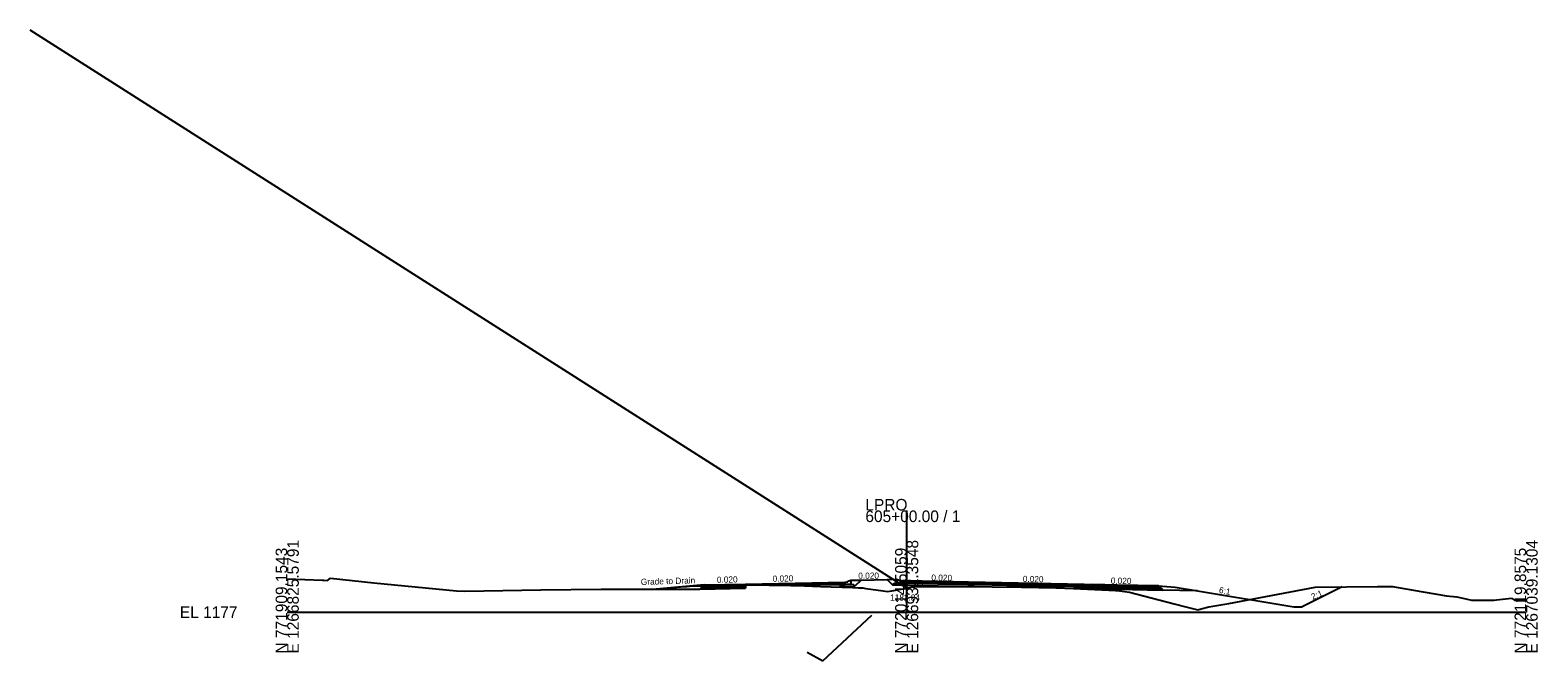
# Model space of a CAD drawing. Extents: x -3833 to 1267678, y -522 to 773248.
# Drawn here: x 937.8 to 1302.8, y 5988.2 to 6140.9 of the extents above; entities that cross this region are included whole.
import ezdxf

# ---------------------------------------------------------------- set-up
doc = ezdxf.new("R2010")
doc.units = 0
for name, color, linetype in [('Exist Cross Section Cell', 7, 'Continuous'), ('Exist XS Center Line Elevation Label', 7, 'Continuous'), ('Exist XS Ground Line', 7, 'Continuous'), ('Prop CMT DNC', 7, 'Continuous'), ('Prop CMT Pvmt Course 1', 7, 'Continuous'), ('Prop CMT Pvmt Course 2', 7, 'Continuous'), ('Prop CMT Pvmt Course 3', 7, 'Continuous'), ('Prop CMT Pvmt Course 4', 7, 'Continuous'), ('Prop CMT Shld Paved Course 1', 7, 'Continuous'), ('Prop CMT Shld Paved Course 2', 7, 'Continuous'), ('Prop CMT Shld Paved Course 4', 7, 'Continuous'), ('Prop CMT Slope Grass', 7, 'Continuous'), ('Prop CMT Subgrade Earthwork', 7, 'Continuous'), ('Prop Conc Curb and Gutter', 7, 'Continuous'), ('Prop Conc Island Cover', 7, 'Continuous'), ('Prop Corridor Mesh Bottom', 7, 'Continuous'), ('Prop XS Ditch Slope Text', 7, 'Continuous'), ('Prop XS Finish Grade', 7, 'Continuous'), ('Prop XS SE Text', 7, 'Continuous'), ('Scratch_Level_1', 7, 'Continuous'), ('Scratch_Level_5', 7, 'Continuous')]:
    doc.layers.add(name, color=color, linetype=linetype)

msp = doc.modelspace()

# ---------------------------------------------------------------- linework, layer by layer
at = {"layer": 'Exist Cross Section Cell'}
for p, q in [((1150, 6000), (1150, 6024.62)), ((1000, 6000), (1150, 6000)), ((1150, 6000), (1300, 6000))]:
    msp.add_line(p, q, dxfattribs=at)
at = {"layer": 'Exist XS Ground Line'}
for p, q in [((1000, 6008.07), (1008.52, 6007.74)), ((1008.52, 6007.74), (1008.83, 6007.74)), ((1008.83, 6007.74), (1009.72, 6007.71)), ((1009.72, 6007.71), (1010.49, 6008.21)), ((1010.49, 6008.21), (1020.97, 6007.1)), ((1020.97, 6007.1), (1040.96, 6005.14)), ((1089.32, 6005.57), (1093.51, 6005.95)), ((1093.51, 6005.95), (1096.06, 6006.23)), ((1096.06, 6006.23), (1096.73, 6006.25)), ((1096.73, 6006.25), (1097.52, 6006.27)), ((1097.52, 6006.27), (1104.16, 6006.44)), ((1104.16, 6006.44), (1112.02, 6006.63)), ((1112.02, 6006.63), (1116.69, 6006.55)), ((1116.69, 6006.55), (1123.29, 6006.43)), ((1123.29, 6006.43), (1129.15, 6006.25)), ((1129.15, 6006.25), (1136.94, 6006.01)), ((1136.94, 6006.01), (1138.3, 6005.93)), ((1138.3, 6005.93), (1139.37, 6005.87)), ((1139.37, 6005.87), (1139.72, 6005.81)), ((1139.72, 6005.81), (1140.12, 6005.75)), ((1140.12, 6005.75), (1144.29, 6005.16)), ((1146.42, 6005.2), (1150, 6005.84)), ((1150, 6005.84), (1151.09, 6006.04)), ((1151.09, 6006.04), (1152, 6006.17)), ((1152, 6006.17), (1152.86, 6006.18)), ((1152.86, 6006.18), (1154.44, 6006.19)), ((1154.44, 6006.19), (1158.91, 6006.2)), ((1158.91, 6006.2), (1166.32, 6006.18)), ((1166.32, 6006.18), (1170.67, 6006.12)), ((1170.67, 6006.12), (1177.78, 6006.04)), ((1177.78, 6006.04), (1186.1, 6005.86)), ((1186.1, 6005.86), (1190.37, 6005.76)), ((1190.37, 6005.76), (1198.97, 6005.37)), ((1228, 6002.13), (1248.95, 6006.03)), ((1248.95, 6006.03), (1264.04, 6006.26)), ((1264.04, 6006.26), (1267.64, 6006.23)), ((1267.64, 6006.23), (1272.7, 6005.33)), ((1040.96, 6005.14), (1043.04, 6005.11)), ((1043.04, 6005.11), (1061.44, 6005.41)), ((1061.44, 6005.41), (1076.02, 6005.61)), ((1076.02, 6005.61), (1083.78, 6005.55)), ((1083.78, 6005.55), (1089.32, 6005.57)), ((1144.29, 6005.16), (1145.33, 6005.03)), ((1145.33, 6005.03), (1146.42, 6005.2)), ((1198.97, 6005.37), (1199.52, 6005.34)), ((1199.52, 6005.34), (1201.54, 6005.2)), ((1201.54, 6005.2), (1203.93, 6004.88)), ((1203.93, 6004.88), (1214.78, 6002)), ((1223.16, 6001.27), (1228, 6002.13)), ((1272.7, 6005.33), (1280.75, 6003.94)), ((1280.75, 6003.94), (1283.19, 6003.74)), ((1283.19, 6003.74), (1285.38, 6003.23)), ((1285.38, 6003.23), (1286.76, 6002.91)), ((1286.76, 6002.91), (1291.8, 6002.88)), ((1291.8, 6002.88), (1292.23, 6002.94)), ((1292.23, 6002.94), (1292.83, 6003.01)), ((1292.83, 6003.01), (1296.49, 6003.36)), ((1296.49, 6003.36), (1297.2, 6002.88)), ((1297.2, 6002.88), (1298.03, 6002.83)), ((1298.03, 6002.83), (1300, 6002.87)), ((1214.78, 6002), (1217.6, 6001.32)), ((1217.6, 6001.32), (1219.89, 6000.76)), ((1219.89, 6000.76), (1220.52, 6000.6)), ((1220.52, 6000.6), (1221.35, 6000.82)), ((1221.35, 6000.82), (1223.16, 6001.27))]:
    msp.add_line(p, q, dxfattribs=at)
at = {"layer": 'Prop CMT Pvmt Course 1'}
for p, q in [((1111, 6006.82), (1135, 6007.3)), ((1135, 6007.05), (1111, 6006.61)), ((1111, 6006.61), (1111, 6006.82)), ((1111, 6006.82), (1111, 6006.82)), ((1135, 6007.3), (1135, 6007.3)), ((1135, 6007.3), (1135, 6007.3)), ((1135, 6007.3), (1135, 6007.05)), ((1135, 6007.05), (1135, 6007.05)), ((1201, 6006.58), (1165, 6007.3)), ((1165, 6007.3), (1165, 6007.3)), ((1165, 6007.3), (1165, 6007.3)), ((1165, 6007.3), (1165, 6007.05)), ((1165, 6007.05), (1195, 6006.45)), ((1165, 6007.05), (1165, 6007.05)), ((1195, 6006.7), (1195, 6006.45)), ((1201, 6006.58), (1195, 6006.7)), ((1195, 6006.45), (1195, 6006.7)), ((1195, 6006.7), (1195, 6006.7)), ((1195, 6006.7), (1195, 6006.7)), ((1195, 6006.7), (1201, 6006.58)), ((1195, 6006.45), (1201, 6006.33)), ((1201, 6006.33), (1201, 6006.58))]:
    msp.add_line(p, q, dxfattribs=at)
at = {"layer": 'Prop CMT Pvmt Course 2'}
for p, q in [((1135, 6007.05), (1135, 6007.05)), ((1135, 6007.05), (1135, 6006.72)), ((1135, 6006.72), (1135, 6006.71)), ((1150, 6007.35), (1149.01, 6007.33)), ((1149.01, 6007), (1150, 6007.02)), ((1165, 6007.05), (1150, 6007.35)), ((1150, 6007.35), (1150, 6007.35)), ((1150, 6007.35), (1150, 6007.35)), ((1150, 6007.02), (1150, 6007.02)), ((1150, 6007.02), (1150, 6007.02)), ((1150, 6007.02), (1165, 6006.71)), ((1165, 6006.71), (1165, 6007.05)), ((1165, 6007.05), (1165, 6007.05)), ((1165, 6006.71), (1165, 6006.71)), ((1195, 6006.45), (1195, 6006.12)), ((1201, 6006.33), (1195, 6006.45)), ((1195, 6006.12), (1201, 6006)), ((1201, 6006), (1201, 6006.33))]:
    msp.add_line(p, q, dxfattribs=at)
at = {"layer": 'Prop CMT Pvmt Course 3'}
for p, q in [((1135, 6006.71), (1137.01, 6006.76)), ((1135, 6006.71), (1135, 6006.71)), ((1137.01, 6006.76), (1137.01, 6006.76)), ((1137.01, 6006.76), (1137.01, 6006.76)), ((1137.01, 6006.76), (1137.46, 6006.31)), ((1137.3, 6006.47), (1137.3, 6006.47)), ((1146.59, 6006.63), (1147, 6007.04)), ((1147, 6007.04), (1149.01, 6006.99))]:
    msp.add_line(p, q, dxfattribs=at)
at = {"layer": 'Prop CMT Pvmt Course 4'}
for p, q in [((1134, 6006.1), (1134, 6007.28)), ((1134, 6006.24), (1137.46, 6006.31)), ((1135, 6006.72), (1135, 6006.72)), ((1135, 6006.72), (1135, 6006.71)), ((1146.59, 6006.63), (1165, 6006.26)), ((1149.01, 6007), (1150, 6007.02)), ((1150, 6007.02), (1150, 6007.02)), ((1150, 6007.02), (1150, 6007.02)), ((1150, 6007.02), (1165, 6006.71)), ((1165, 6006.71), (1165, 6006.71)), ((1165, 6006.71), (1165, 6006.71)), ((1165, 6006.71), (1165, 6006.19)), ((1195, 6006.12), (1195, 6005.66)), ((1201, 6006), (1195, 6006.12)), ((1201, 6005.54), (1201, 6006)), ((1195, 6005.66), (1201, 6005.54))]:
    msp.add_line(p, q, dxfattribs=at)
at = {"layer": 'Prop CMT Shld Paved Course 1'}
for p, q in [((1100.74, 6006.36), (1101, 6006.62)), ((1111, 6006.57), (1100.74, 6006.36)), ((1101, 6006.62), (1111, 6006.82)), ((1101, 6006.62), (1101, 6006.62)), ((1111, 6006.82), (1111, 6006.82)), ((1111, 6006.82), (1111, 6006.82)), ((1111, 6006.82), (1111, 6006.57)), ((1111, 6006.57), (1111, 6006.57)), ((1135, 6007.3), (1135, 6007.3)), ((1135, 6007.3), (1135, 6007.05)), ((1150, 6007.6), (1149.01, 6007.58)), ((1149.01, 6007.33), (1150, 6007.35)), ((1165, 6007.3), (1150, 6007.6)), ((1150, 6007.6), (1150, 6007.6)), ((1150, 6007.6), (1150, 6007.6)), ((1150, 6007.35), (1150, 6007.35)), ((1150, 6007.35), (1150, 6007.35)), ((1150, 6007.35), (1165, 6007.05)), ((1165, 6007.05), (1165, 6007.3)), ((1165, 6007.3), (1165, 6007.3)), ((1201, 6006.58), (1201, 6006.33)), ((1211, 6006.38), (1201, 6006.58)), ((1201, 6006.33), (1211.26, 6006.12)), ((1211.26, 6006.12), (1211, 6006.38))]:
    msp.add_line(p, q, dxfattribs=at)
at = {"layer": 'Prop CMT Shld Paved Course 2'}
for p, q in [((1100.4, 6006.02), (1100.74, 6006.36)), ((1111, 6006.23), (1100.4, 6006.02)), ((1100.74, 6006.36), (1111, 6006.57)), ((1100.74, 6006.36), (1100.74, 6006.36)), ((1112.02, 6006.63), (1111, 6006.6)), ((1111, 6006.6), (1111.62, 6006.62)), ((1111, 6006.57), (1111, 6006.6)), ((1111, 6006.6), (1111, 6006.57)), ((1111, 6006.57), (1111, 6006.57)), ((1111, 6006.57), (1111, 6006.57)), ((1111, 6006.57), (1111, 6006.23)), ((1111, 6006.23), (1111, 6006.23)), ((1111.62, 6006.62), (1112.02, 6006.63)), ((1116.69, 6006.68), (1112.02, 6006.63)), ((1112.02, 6006.63), (1112.03, 6006.63)), ((1112.03, 6006.63), (1113.12, 6006.61)), ((1113.12, 6006.61), (1116.69, 6006.55)), ((1123.29, 6006.81), (1116.69, 6006.68)), ((1116.69, 6006.68), (1116.69, 6006.68)), ((1116.69, 6006.55), (1116.69, 6006.55)), ((1116.69, 6006.55), (1121.94, 6006.45)), ((1121.94, 6006.45), (1123.29, 6006.48)), ((1121.94, 6006.45), (1121.94, 6006.45)), ((1121.94, 6006.45), (1121.94, 6006.45)), ((1129.15, 6006.93), (1123.29, 6006.81)), ((1123.29, 6006.81), (1123.29, 6006.81)), ((1123.29, 6006.48), (1129.15, 6006.6)), ((1135, 6007.05), (1129.15, 6006.93)), ((1129.15, 6006.93), (1129.15, 6006.93)), ((1129.15, 6006.6), (1135, 6006.71)), ((1129.15, 6006.6), (1129.15, 6006.6)), ((1135, 6006.71), (1135, 6007.05)), ((1135, 6007.05), (1135, 6007.05)), ((1166.32, 6007.02), (1165, 6007.05)), ((1165, 6007.05), (1165, 6007.05)), ((1165, 6007.05), (1165, 6006.71)), ((1165, 6006.71), (1166.32, 6006.69)), ((1170.67, 6006.93), (1166.32, 6007.02)), ((1166.32, 6007.02), (1166.32, 6007.02)), ((1166.32, 6006.69), (1166.32, 6006.69)), ((1166.32, 6006.69), (1170.67, 6006.6)), ((1177.78, 6006.79), (1170.67, 6006.93)), ((1170.67, 6006.93), (1170.67, 6006.93)), ((1170.67, 6006.6), (1170.67, 6006.6)), ((1170.67, 6006.6), (1177.78, 6006.46)), ((1186.1, 6006.63), (1177.78, 6006.79)), ((1177.78, 6006.79), (1177.78, 6006.79)), ((1177.78, 6006.46), (1177.78, 6006.46)), ((1177.78, 6006.46), (1186.1, 6006.29)), ((1190.37, 6006.54), (1186.1, 6006.63)), ((1186.1, 6006.63), (1186.1, 6006.63)), ((1186.1, 6006.29), (1186.1, 6006.29)), ((1186.1, 6006.29), (1190.37, 6006.21)), ((1190.37, 6006.54), (1190.37, 6006.54)), ((1190.37, 6006.54), (1190.37, 6006.54)), ((1190.37, 6006.21), (1190.37, 6006.21)), ((1190.37, 6006.21), (1190.37, 6006.21)), ((1190.37, 6006.21), (1195, 6006.11)), ((1195, 6006.11), (1195, 6006.45)), ((1195, 6006.45), (1195, 6006.45)), ((1195, 6006.45), (1195, 6006.45)), ((1195, 6006.11), (1195, 6006.11)), ((1201, 6006.33), (1201, 6006)), ((1211.26, 6006.12), (1201, 6006.33)), ((1201, 6006), (1211.59, 6005.79)), ((1211.59, 6005.79), (1211.26, 6006.12))]:
    msp.add_line(p, q, dxfattribs=at)
at = {"layer": 'Prop CMT Shld Paved Course 4'}
for p, q in [((1099.94, 6005.55), (1100.4, 6006.02)), ((1111.01, 6005.78), (1099.94, 6005.55)), ((1100.4, 6006.02), (1100.9, 6006.03)), ((1100.9, 6006.03), (1111, 6006.23)), ((1111, 6006.23), (1111.01, 6005.78)), ((1201, 6006), (1201, 6005.54)), ((1211.09, 6005.8), (1201, 6006)), ((1211.59, 6005.79), (1211.09, 6005.8)), ((1212.06, 6005.32), (1211.59, 6005.79)), ((1201, 6005.54), (1212.06, 6005.32))]:
    msp.add_line(p, q, dxfattribs=at)
at = {"layer": 'Prop CMT Slope Grass'}
for p, q in [((1101, 6006.62), (1089.32, 6005.57)), ((1136.51, 6007.73), (1138.95, 6007.79)), ((1145.27, 6007.95), (1147.5, 6008.01)), ((1211, 6006.38), (1215, 6006.06)), ((1215, 6006.06), (1220.44, 6005.15))]:
    msp.add_line(p, q, dxfattribs=at)
at = {"layer": 'Prop CMT Subgrade Earthwork'}
for p, q in [((1099.94, 6005.55), (1111.01, 6005.78)), ((1111.01, 6005.78), (1111, 6006.6)), ((1134, 6006.24), (1137.46, 6006.31)), ((1134, 6006.1), (1134, 6006.24)), ((1138.95, 6007.79), (1137.46, 6006.31)), ((1145.27, 6007.95), (1146.59, 6006.63)), ((1146.59, 6006.63), (1165, 6006.26)), ((1165, 6006.19), (1165, 6006.26)), ((1220.44, 6005.15), (1190.57, 6005.75)), ((1089.32, 6005.57), (1099.94, 6005.55))]:
    msp.add_line(p, q, dxfattribs=at)
at = {"layer": 'Prop Conc Curb and Gutter'}
for p, q in [((1135, 6007.3), (1135.75, 6007.31)), ((1135, 6006.71), (1135, 6007.3)), ((1135, 6007.3), (1135, 6007.3)), ((1136.51, 6006.75), (1135, 6006.71)), ((1135.75, 6007.48), (1136.51, 6007.73)), ((1135.75, 6007.31), (1135.75, 6007.48)), ((1135.75, 6007.48), (1135.75, 6007.48)), ((1135.75, 6007.31), (1135.75, 6007.31)), ((1136.51, 6007.73), (1136.51, 6007.73)), ((1136.51, 6007.73), (1136.51, 6007.73)), ((1136.51, 6007.73), (1136.51, 6006.75)), ((1136.51, 6006.75), (1136.51, 6006.75)), ((1147.5, 6007.97), (1147.5, 6008.01)), ((1147.5, 6008.01), (1147.53, 6008)), ((1147.5, 6007.03), (1147.5, 6007.97)), ((1147.56, 6007.02), (1147.5, 6007.03)), ((1147.53, 6008), (1148.26, 6007.76)), ((1149.01, 6006.99), (1147.56, 6007.02)), ((1148.26, 6007.76), (1148.26, 6007.76)), ((1148.26, 6007.76), (1148.26, 6007.59)), ((1148.26, 6007.59), (1148.28, 6007.59)), ((1148.28, 6007.59), (1149.01, 6007.58)), ((1149.01, 6007.58), (1149.01, 6007.58)), ((1149.01, 6007.58), (1149.01, 6006.99))]:
    msp.add_line(p, q, dxfattribs=at)
at = {"layer": 'Prop Conc Island Cover'}
for p, q in [((1136.51, 6007.73), (1136.51, 6007.48)), ((1136.51, 6007.73), (1136.51, 6007.73)), ((1136.51, 6007.73), (1136.51, 6007.73)), ((1136.51, 6007.48), (1136.51, 6007.48)), ((1136.51, 6007.48), (1136.51, 6007.48)), ((1147.5, 6007.76), (1147.5, 6008.01))]:
    msp.add_line(p, q, dxfattribs=at)
at = {"layer": 'Prop Corridor Mesh Bottom'}
for p, q in [((1111, 6006.82), (1111, 6006.57)), ((1135, 6007.3), (1135, 6007.05)), ((1165, 6007.3), (1165, 6007.05)), ((1201, 6006.58), (1201, 6006.33))]:
    msp.add_line(p, q, dxfattribs=at)
at = {"layer": 'Prop XS Finish Grade'}
for p, q in [((1136.51, 6007.73), (1136.51, 6007.73)), ((1138.95, 6007.79), (1145.27, 6007.95)), ((1211, 6006.38), (1215, 6006.06)), ((1215, 6006.06), (1215, 6006.06)), ((1255.45, 6006.13), (1245.73, 6001.27)), ((1220.44, 6005.15), (1243.73, 6001.27)), ((1233.46, 6003.15), (1233.46, 6003.15)), ((1233.46, 6003.15), (1233.46, 6003.15)), ((1243.73, 6001.27), (1245.73, 6001.27))]:
    msp.add_line(p, q, dxfattribs=at)
at = {"layer": 'Scratch_Level_1'}
msp.add_line((1150, 6005.84), (937.75, 6140.9), dxfattribs=at)
at = {"layer": 'Scratch_Level_5'}
for p, q in [((1129.67, 5988.22), (1141.53, 5999.25)), ((1125.89, 5990.33), (1129.67, 5988.22))]:
    msp.add_line(p, q, dxfattribs=at)

# ---------------------------------------------------------------- texts
at = {"layer": 'Exist Cross Section Cell'}
for s, p in [('605+00.00 / 1', (1140, 6021.82)), ('LPRO', (1140, 6024.62)), ('EL 1177', (974, 5998.6))]:
    msp.add_text(s, height=2.8, dxfattribs=at).set_placement(p)
for s, p in [('E 1266825.5791', (1002.8, 5990)), ('E 1266932.3548', (1152.8, 5990)), ('E 1267039.1304', (1302.8, 5990)), ('N 771909.1543', (1000, 5990)), ('N 772014.5059', (1150, 5990)), ('N 772119.8575', (1300, 5990))]:
    msp.add_text(s, height=2.8, rotation=90, dxfattribs=at).set_placement(p)
at = {"layer": 'Exist XS Center Line Elevation Label'}
msp.add_text('1182.84', height=1.5, dxfattribs=at).set_placement((1145.99, 6002.79))
at = {"layer": 'Prop CMT DNC'}
for p in [(1101, 6006.62), (1111, 6006.82), (1111, 6006.82), (1135, 6007.3), (1135, 6007.3), (1135.75, 6007.31), (1148.26, 6007.59), (1150, 6007.6), (1165, 6007.3), (1165, 6007.3), (1201, 6006.58), (1201, 6006.58), (1211, 6006.38), (1233.46, 6003.15)]:
    msp.add_text('X', height=0.00025, dxfattribs=at).set_placement(p)
at = {"layer": 'Prop XS Ditch Slope Text'}
for s, rotation, p in [('Grade to Drain', 1.7819, (1085.65, 6006.58)), ('6:1', 349.0214, (1225.53, 6004.69)), ('2:1', 22.8609, (1248.31, 6002.96))]:
    msp.add_text(s, height=1.5, rotation=rotation, dxfattribs=at).set_placement(p)
at = {"layer": 'Prop XS SE Text'}
for rotation, p in [(0.2693, (1138.28, 6008.08)), (1.397, (1104.06, 6007.09)), (1.397, (1117.55, 6007.34)), (358.8542, (1155.97, 6007.63)), (358.8542, (1178.11, 6007.31)), (358.8542, (1199.41, 6006.9))]:
    msp.add_text('0.020', height=1.5, rotation=rotation, dxfattribs=at).set_placement(p)

doc.saveas('drawing.dxf')
